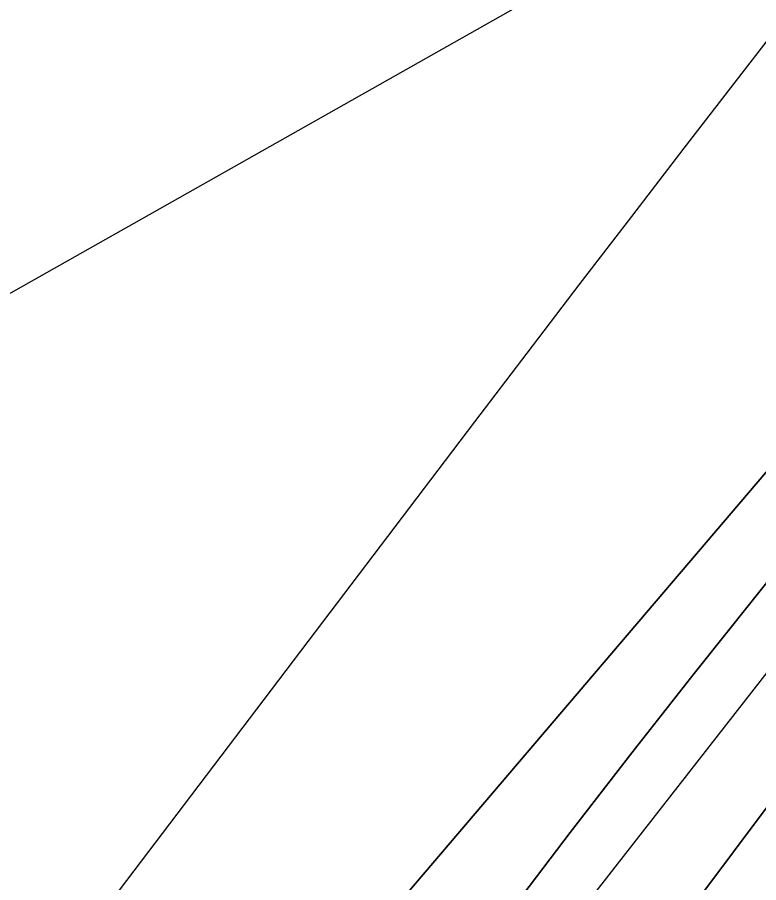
# Model space of a CAD drawing. Extents: x 3913936 to 3933962, y 195330 to 217741.
# Drawn here: x 3922950 to 3923559, y 200928 to 201638 of the extents above; entities that cross this region are included whole.
import ezdxf

# ---------------------------------------------------------------- set-up
doc = ezdxf.new("R2010")
doc.units = 0
for name, color, linetype in [('V-TOPO-DPTH', 7, 'Continuous'), ('V-TOPO-MAJR', 7, 'Continuous'), ('V-TOPO-MINR', 7, 'Continuous')]:
    doc.layers.add(name, color=color, linetype=linetype)

msp = doc.modelspace()

# ---------------------------------------------------------------- linework, layer by layer
at = {"layer": 'V-TOPO-DPTH'}
for points in [[(3924992.9, 203003.97), (3924555.02, 202345.74), (3924542.66, 202327.33), (3924530.18, 202308.99), (3924517.55, 202290.77), (3924504.81, 202272.62), (3924491.94, 202254.56), (3924479.01, 202236.54), (3924465.99, 202218.59), (3924452.9, 202200.69), (3924405, 202135.5), (3924367.96, 202085.01), (3924330.97, 202034.47), (3924294.08, 201983.86), (3924257.25, 201933.22), (3923922.06, 201471.51), (3923911.22, 201456.61), (3923900.34, 201441.72), (3923889.44, 201426.86), (3923878.5, 201412.02), (3923708.45, 201181.75), (3923640.5, 201090.06), (3923572.36, 200998.52), (3923503.91, 200907.2)], [(3923021.85, 200905.59), (3923325.71, 201305.89), (3923368.53, 201362.16), (3923411.44, 201418.35), (3923454.5, 201474.44), (3923497.65, 201530.45), (3923567.7, 201621.16), (3923575.92, 201631.75), (3923584.16, 201642.31), (3923592.46, 201652.83), (3923600.79, 201663.33), (3923683.12, 201766.64), (3923732.51, 201828.88), (3923781.73, 201891.25), (3923830.7, 201953.81), (3923879.5, 202016.51), (3924180.85, 202405.32), (3924195.7, 202425.15), (3924210.1, 202445.3), (3924223.83, 202465.91), (3924237.1, 202486.83), (3924308.94, 202604.34), (3924356.9, 202684.76), (3924403.67, 202765.84)], [(3923021.85, 200905.59), (3923325.71, 201305.89), (3923368.53, 201362.16), (3923411.44, 201418.35), (3923454.5, 201474.44), (3923497.65, 201530.45), (3923567.7, 201621.16), (3923575.92, 201631.75), (3923584.16, 201642.31), (3923592.46, 201652.83), (3923600.79, 201663.33), (3923683.12, 201766.64), (3923732.51, 201828.88), (3923781.73, 201891.25), (3923830.7, 201953.81), (3923879.5, 202016.51), (3924180.85, 202405.32), (3924195.7, 202425.15), (3924210.1, 202445.3), (3924223.83, 202465.91), (3924237.1, 202486.83), (3924308.94, 202604.34), (3924356.9, 202684.76), (3924403.67, 202765.84)], [(3923130.06, 200754.52), (3923886.98, 201642.64), (3923917.42, 201682.77), (3923947.27, 201723.34), (3923976.75, 201764.19), (3924341.13, 202276.87), (3924356.3, 202298.46), (3924371.3, 202320.16), (3924386.06, 202342.03), (3924400.66, 202364.01), (3924531.02, 202562.63), (3924593.08, 202658.06), (3924654.61, 202753.83)], [(3924654.61, 202753.83), (3924593.08, 202658.06), (3924531.02, 202562.63), (3924400.66, 202364.01), (3924386.06, 202342.03), (3924371.3, 202320.16), (3924356.3, 202298.46), (3924341.13, 202276.87), (3923976.75, 201764.19), (3923947.27, 201723.34), (3923917.42, 201682.77), (3923886.98, 201642.64), (3923130.06, 200754.52)], [(3923353.97, 200902.94), (3923403.94, 200968.88), (3923454.66, 201034.25), (3923505.87, 201099.23), (3923816.26, 201488.45), (3923819.28, 201492.11), (3923822.4, 201495.69), (3923823.98, 201497.46), (3923827.1, 201501.04), (3923828.63, 201502.86), (3923978.81, 201682.18), (3924054.54, 201774.35), (3924129.12, 201867.43), (3924201.96, 201961.88), (3924273.64, 202057.25), (3924414.83, 202248.77), (3924423.58, 202260.78), (3924432.26, 202272.85), (3924440.8, 202285), (3924449.27, 202297.22), (3924696.65, 202658.29), (3924745.15, 202729.8)], [(3924745.15, 202729.8), (3924696.65, 202658.29), (3924449.27, 202297.22), (3924440.8, 202285), (3924432.26, 202272.85), (3924423.58, 202260.78), (3924414.83, 202248.77), (3924273.64, 202057.25), (3924201.96, 201961.88), (3924129.12, 201867.43), (3924054.54, 201774.35), (3923978.81, 201682.18), (3923828.63, 201502.86), (3923827.1, 201501.04), (3923823.98, 201497.46), (3923822.4, 201495.69), (3923819.28, 201492.11), (3923816.26, 201488.45), (3923505.87, 201099.23), (3923454.66, 201034.25), (3923403.94, 200968.88), (3923353.97, 200902.94)]]:
    msp.add_lwpolyline(points, dxfattribs=at)
at = {"layer": 'V-TOPO-MAJR'}
msp.add_lwpolyline([(3922887.7, 201379.88), (3923450.03, 201697.58), (3923462.92, 201712.4), (3923475.7, 201727.31), (3923488.29, 201742.38), (3923500.77, 201757.56), (3923800.84, 202127.03), (3923853.27, 202192.34), (3923905.21, 202258.03), (3923956.41, 202324.3), (3924007.12, 202390.96), (3924096.6, 202509.95), (3924102.1, 202517.46), (3924107.48, 202525.07), (3924112.67, 202532.8), (3924117.73, 202540.62), (3924149.47, 202591.03), (3924169.93, 202624.34), (3924189.89, 202657.94), (3924209.12, 202691.97), (3924227.85, 202726.28), (3924240.21, 202749.53)], dxfattribs=at)
at = {"layer": 'V-TOPO-MINR'}
for points in [[(3923351.01, 200825.4), (3923855.49, 201471.09), (3923855.91, 201471.62), (3923857.21, 201473.18), (3923858.1, 201474.21), (3923858.54, 201474.73), (3923858.97, 201475.25), (3923902.56, 201527.46), (3923924.57, 201554.26), (3923946.3, 201581.29), (3923967.61, 201608.64), (3923988.63, 201636.23), (3924419.72, 202211.03), (3924436.57, 202233.72), (3924453.27, 202256.52), (3924469.75, 202279.48), (3924486.09, 202302.55), (3924557.12, 202403.88), (3924608.45, 202477.97), (3924659.22, 202552.44), (3924709.16, 202627.47), (3924758.55, 202702.87), (3924974.34, 203036.37)], [(3923503.91, 200907.2), (3923572.36, 200998.52), (3923640.5, 201090.06), (3923708.45, 201181.75), (3923878.5, 201412.02), (3923889.44, 201426.86), (3923900.34, 201441.72), (3923911.22, 201456.61), (3923922.06, 201471.51), (3924257.25, 201933.22), (3924294.08, 201983.86), (3924330.97, 202034.47), (3924367.96, 202085.01), (3924405, 202135.5), (3924452.9, 202200.69), (3924465.99, 202218.59), (3924479.01, 202236.54), (3924491.94, 202254.56), (3924504.81, 202272.62), (3924517.55, 202290.77), (3924530.18, 202308.99), (3924542.66, 202327.33), (3924555.02, 202345.74), (3924992.9, 203003.97)], [(3923021.85, 200905.59), (3923325.71, 201305.89), (3923368.53, 201362.16), (3923411.44, 201418.35), (3923454.5, 201474.44), (3923497.65, 201530.45), (3923567.7, 201621.16), (3923575.92, 201631.75), (3923584.16, 201642.31), (3923592.46, 201652.83), (3923600.79, 201663.33), (3923683.12, 201766.64), (3923732.51, 201828.88), (3923781.73, 201891.25), (3923830.7, 201953.81), (3923879.5, 202016.51), (3924180.85, 202405.32), (3924195.7, 202425.15), (3924210.1, 202445.3), (3924223.83, 202465.91), (3924237.1, 202486.83), (3924308.94, 202604.34), (3924356.9, 202684.76), (3924403.67, 202765.84)], [(3923130.06, 200754.52), (3923886.98, 201642.64), (3923917.42, 201682.77), (3923947.27, 201723.34), (3923976.75, 201764.19), (3924341.13, 202276.87), (3924356.3, 202298.46), (3924371.3, 202320.16), (3924386.06, 202342.03), (3924400.66, 202364.01), (3924531.02, 202562.63), (3924593.08, 202658.06), (3924654.61, 202753.83)], [(3923353.97, 200902.94), (3923403.94, 200968.88), (3923454.66, 201034.25), (3923505.87, 201099.23), (3923816.26, 201488.45), (3923819.28, 201492.11), (3923822.4, 201495.69), (3923823.98, 201497.46), (3923827.1, 201501.04), (3923828.63, 201502.86), (3923978.81, 201682.18), (3924054.54, 201774.35), (3924129.12, 201867.43), (3924201.96, 201961.88), (3924273.64, 202057.25), (3924414.83, 202248.77), (3924423.58, 202260.78), (3924432.26, 202272.85), (3924440.8, 202285), (3924449.27, 202297.22), (3924696.65, 202658.29), (3924745.15, 202729.8)]]:
    msp.add_lwpolyline(points, dxfattribs=at)

doc.saveas('drawing.dxf')
